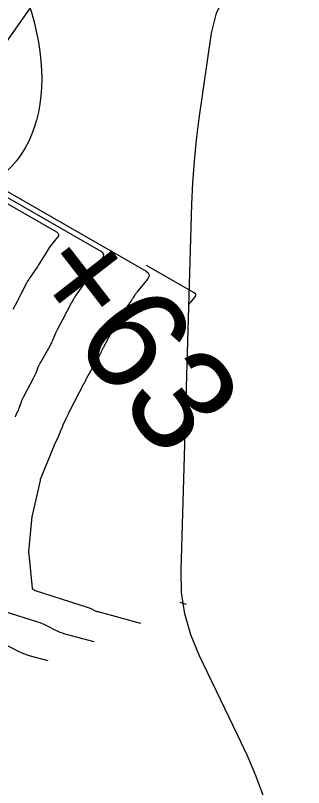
# Model space of a CAD drawing. Extents: x 1005228 to 1008882, y 1883389 to 1885754.
# Drawn here: x 1007739.26 to 1007756.58, y 1884892.28 to 1884938.69 of the extents above; entities that cross this region are included whole.
import ezdxf

# ---------------------------------------------------------------- set-up
doc = ezdxf.new("R2010")
doc.units = 0
for name, color, linetype in [('C-ANNO-NOTE', 7, 'Continuous'), ('R_Erosion', 7, 'Continuous'), ('S_BASELINE', 7, 'Continuous'), ('TSOBSTACLE', 7, 'Continuous')]:
    doc.layers.add(name, color=color, linetype=linetype)

msp = doc.modelspace()

# ---------------------------------------------------------------- linework, layer by layer
at = {"layer": 'C-ANNO-NOTE'}
for points in [[(1007760.011, 1884873.813), (1007754.63, 1884890.426), (1007754.195, 1884891.694), (1007753.718, 1884892.946), (1007753.198, 1884894.18), (1007752.635, 1884895.397), (1007750.298, 1884900.231), (1007749.792, 1884901.456), (1007749.442, 1884902.714), (1007749.248, 1884904.006), (1007749.21, 1884905.331), (1007749.864, 1884927.337), (1007749.921, 1884928.63), (1007750.014, 1884929.92), (1007750.143, 1884931.206), (1007750.309, 1884932.49), (1007751.044, 1884937.618), (1007751.337, 1884938.833), (1007751.849, 1884939.915), (1007752.58, 1884940.862), (1007753.529, 1884941.675), (1007764.088, 1884949.117)], [(1007737.013, 1884934.707), (1007742.661, 1884942.738)]]:
    msp.add_lwpolyline(points, dxfattribs=at)
at = {"layer": 'R_Erosion'}
msp.add_ellipse((1007729.967, 1884939.838), major_axis=(8.386, -10.83), ratio=0.638788, dxfattribs=at)
at = {"layer": 'TSOBSTACLE'}
for points in [[(1007709.143, 1884945.147), (1007747.107, 1884923.312), (1007747.233, 1884923.214), (1007747.289, 1884923.102), (1007747.276, 1884922.978), (1007747.194, 1884922.841), (1007746.554, 1884922.055), (1007746.524, 1884922.017), (1007746.495, 1884921.978), (1007746.467, 1884921.937), (1007746.441, 1884921.896), (1007746.34, 1884921.729), (1007746.314, 1884921.688), (1007746.288, 1884921.647), (1007746.261, 1884921.606), (1007746.234, 1884921.566), (1007745.44, 1884920.42), (1007745.417, 1884920.386), (1007745.396, 1884920.351), (1007745.375, 1884920.315), (1007745.355, 1884920.279), (1007745.28, 1884920.133), (1007745.261, 1884920.096), (1007745.241, 1884920.06), (1007745.222, 1884920.023), (1007745.203, 1884919.987), (1007744.506, 1884918.671), (1007744.49, 1884918.641), (1007744.475, 1884918.61), (1007744.461, 1884918.579), (1007744.448, 1884918.548), (1007744.396, 1884918.421), (1007744.383, 1884918.39), (1007744.368, 1884918.359), (1007744.353, 1884918.328), (1007744.337, 1884918.299), (1007743.503, 1884916.841), (1007743.49, 1884916.819), (1007743.479, 1884916.796), (1007743.468, 1884916.772), (1007743.458, 1884916.749), (1007743.419, 1884916.653), (1007743.409, 1884916.629), (1007743.398, 1884916.606), (1007743.387, 1884916.583), (1007743.375, 1884916.56), (1007742.498, 1884914.911), (1007742.491, 1884914.896), (1007742.484, 1884914.881), (1007742.478, 1884914.866), (1007742.472, 1884914.851), (1007742.449, 1884914.789), (1007742.443, 1884914.774), (1007742.437, 1884914.758), (1007742.43, 1884914.743), (1007742.423, 1884914.728), (1007742.266, 1884914.404), (1007742.262, 1884914.395), (1007742.256, 1884914.378), (1007742.253, 1884914.37), (1007742.085, 1884914.013), (1007742.082, 1884914.006), (1007742.076, 1884913.989), (1007742.075, 1884913.984), (1007741.93, 1884913.618), (1007741.927, 1884913.609), (1007741.924, 1884913.599), (1007741.922, 1884913.592), (1007741.754, 1884913.219), (1007741.751, 1884913.212), (1007741.748, 1884913.201), (1007741.747, 1884913.198), (1007741.566, 1884912.816), (1007741.564, 1884912.811), (1007741.56, 1884912.799), (1007740.751, 1884910.787), (1007740.747, 1884910.777), (1007740.744, 1884910.767), (1007740.738, 1884910.741), (1007740.734, 1884910.725), (1007740.257, 1884908.639), (1007740.254, 1884908.629), (1007740.253, 1884908.618), (1007740.249, 1884908.59), (1007740.247, 1884908.574), (1007740.045, 1884906.465), (1007740.045, 1884906.457), (1007740.044, 1884906.449), (1007740.044, 1884906.441), (1007740.044, 1884906.433), (1007740.043, 1884906.402), (1007740.043, 1884906.394), (1007740.043, 1884906.386), (1007740.044, 1884906.378), (1007740.045, 1884906.371), (1007740.049, 1884906.337), (1007740.051, 1884906.32), (1007740.053, 1884906.304), (1007740.258, 1884904.255), (1007740.262, 1884904.236), (1007740.271, 1884904.219), (1007740.283, 1884904.205), (1007740.299, 1884904.194), (1007740.372, 1884904.155), (1007740.391, 1884904.146), (1007740.409, 1884904.137), (1007740.428, 1884904.13), (1007740.448, 1884904.123), (1007743.634, 1884903.098), (1007743.683, 1884903.081), (1007743.732, 1884903.062), (1007743.779, 1884903.041), (1007743.826, 1884903.018), (1007744.012, 1884902.923), (1007744.058, 1884902.901), (1007744.106, 1884902.881), (1007744.155, 1884902.864), (1007744.205, 1884902.849), (1007746.764, 1884902.162)], [(1007739.255, 1884914.566), (1007739.261, 1884914.581), (1007739.267, 1884914.597), (1007739.273, 1884914.613), (1007739.294, 1884914.677), (1007739.3, 1884914.693), (1007739.306, 1884914.709), (1007739.312, 1884914.724), (1007739.319, 1884914.739), (1007739.412, 1884914.93), (1007739.429, 1884914.967), (1007739.446, 1884915.004), (1007739.461, 1884915.042), (1007739.476, 1884915.08), (1007739.619, 1884915.472), (1007739.649, 1884915.549), (1007739.682, 1884915.625), (1007739.717, 1884915.701), (1007739.754, 1884915.775), (1007740.349, 1884916.893), (1007740.39, 1884916.972), (1007740.428, 1884917.051), (1007740.464, 1884917.131), (1007740.498, 1884917.213), (1007740.631, 1884917.539), (1007740.666, 1884917.62), (1007740.703, 1884917.7), (1007740.743, 1884917.779), (1007740.786, 1884917.856), (1007741.347, 1884918.837), (1007741.392, 1884918.919), (1007741.434, 1884919.001), (1007741.473, 1884919.085), (1007741.51, 1884919.171), (1007741.65, 1884919.515), (1007741.686, 1884919.601), (1007741.724, 1884919.686), (1007741.765, 1884919.769), (1007741.807, 1884919.852), (1007742.268, 1884920.721), (1007742.314, 1884920.808), (1007742.359, 1884920.895), (1007742.405, 1884920.981), (1007742.45, 1884921.068), (1007742.63, 1884921.415), (1007742.677, 1884921.501), (1007742.726, 1884921.586), (1007742.778, 1884921.669), (1007742.832, 1884921.75), (1007743.352, 1884922.501), (1007743.41, 1884922.586), (1007743.467, 1884922.672), (1007743.522, 1884922.759), (1007743.577, 1884922.847), (1007743.791, 1884923.199), (1007743.846, 1884923.286), (1007743.903, 1884923.371), (1007743.964, 1884923.454), (1007744.028, 1884923.535), (1007744.486, 1884924.097), (1007744.555, 1884924.212), (1007744.566, 1884924.317), (1007744.519, 1884924.41), (1007744.413, 1884924.493), (1007712.878, 1884942.63)], [(1007716.613, 1884940.113), (1007741.72, 1884925.673), (1007741.805, 1884925.606), (1007741.843, 1884925.531), (1007741.834, 1884925.447), (1007741.779, 1884925.354), (1007741.462, 1884924.965), (1007741.384, 1884924.866), (1007741.31, 1884924.765), (1007741.24, 1884924.662), (1007741.173, 1884924.556), (1007740.787, 1884923.921), (1007740.717, 1884923.809), (1007740.646, 1884923.697), (1007740.573, 1884923.587), (1007740.499, 1884923.478), (1007740.198, 1884923.043), (1007740.125, 1884922.934), (1007740.055, 1884922.822), (1007739.989, 1884922.708), (1007739.926, 1884922.592), (1007739.604, 1884921.971), (1007739.541, 1884921.85), (1007739.477, 1884921.729), (1007739.414, 1884921.608), (1007739.35, 1884921.488), (1007739.094, 1884921.005)], [(1007749.685, 1884921.319), (1007750.051, 1884921.768), (1007750.094, 1884921.839), (1007750.101, 1884921.904), (1007750.072, 1884921.962), (1007750.006, 1884922.014), (1007747.131, 1884923.667)], [(1007749.545, 1884903.288), (1007749.152, 1884903.394)], [(1007743.983, 1884901.036), (1007742.237, 1884901.504), (1007742.094, 1884901.547), (1007741.954, 1884901.597), (1007741.816, 1884901.654), (1007741.682, 1884901.718), (1007741.15, 1884901.991), (1007741.016, 1884902.056), (1007740.879, 1884902.116), (1007740.74, 1884902.17), (1007740.599, 1884902.219), (1007738.582, 1884902.868)], [(1007738.455, 1884900.973), (1007739.467, 1884900.455), (1007739.631, 1884900.376), (1007739.799, 1884900.306), (1007739.97, 1884900.245), (1007740.144, 1884900.193), (1007741.202, 1884899.909)]]:
    msp.add_lwpolyline(points, dxfattribs=at)

# ---------------------------------------------------------------- texts
at = {"layer": 'S_BASELINE'}
msp.add_text('+63', height=6.2498, rotation=307.7503, dxfattribs=at).set_placement((1007739.596, 1884923.05))

doc.saveas('drawing.dxf')
